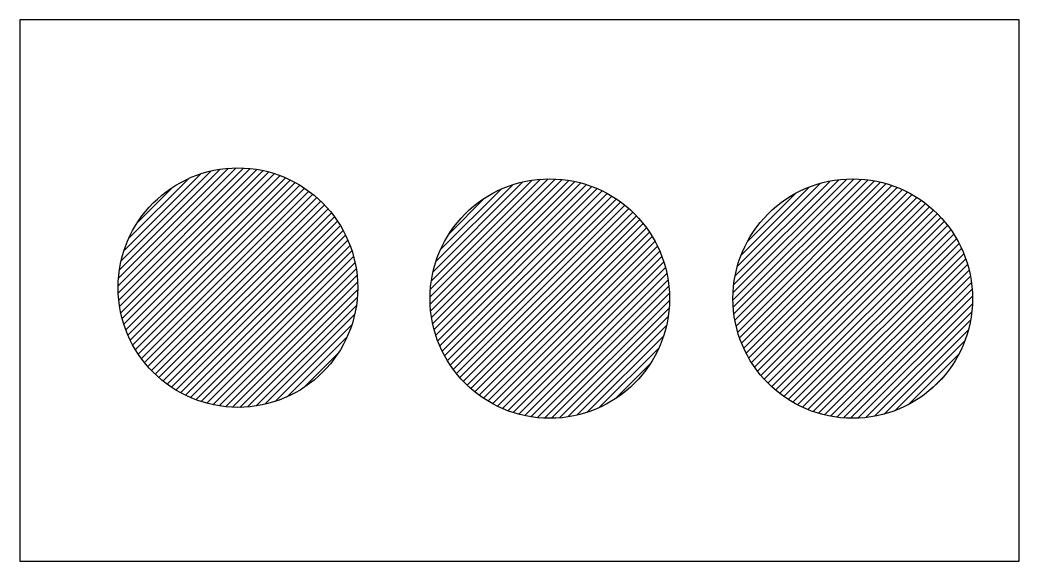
# Model space of a CAD drawing. Extents: x 1398460 to 1408037, y 380768 to 383968.
# Drawn here: x 1402018.67 to 1402042.65, y 382271.76 to 382284.75 of the extents above; entities that cross this region are included whole.
import ezdxf

# ---------------------------------------------------------------- set-up
doc = ezdxf.new("R2010")
doc.units = 0
doc.layers.add('Default', color=7, linetype='Continuous')
doc.layers.add('R_MOT', color=7, linetype='Continuous')

msp = doc.modelspace()

# ---------------------------------------------------------------- linework, layer by layer
at = {"layer": 'Default'}
for p, q in [((1402023.86, 382281.197), (1402021.027, 382278.364)), ((1402024.034, 382281.194), (1402021.029, 382278.19)), ((1402023.674, 382281.188), (1402021.035, 382278.549)), ((1402024.198, 382281.182), (1402021.042, 382278.025)), ((1402023.475, 382281.165), (1402021.058, 382278.749)), ((1402024.354, 382281.161), (1402021.062, 382277.869)), ((1402024.503, 382281.134), (1402021.09, 382277.72)), ((1402023.256, 382281.124), (1402021.1, 382278.967)), ((1402024.646, 382281.099), (1402021.124, 382277.578)), ((1402024.782, 382281.059), (1402021.165, 382277.441)), ((1402023.012, 382281.056), (1402021.167, 382279.212)), ((1402024.913, 382281.013), (1402021.21, 382277.31)), ((1402025.039, 382280.962), (1402021.261, 382277.184)), ((1402022.724, 382280.945), (1402021.278, 382279.5)), ((1402025.16, 382280.907), (1402021.317, 382277.063)), ((1402025.277, 382280.847), (1402021.377, 382276.947)), ((1402025.389, 382280.782), (1402021.442, 382276.834)), ((1402031.345, 382280.934), (1402028.512, 382278.101)), ((1402031.519, 382280.931), (1402028.514, 382277.927)), ((1402031.159, 382280.925), (1402028.52, 382278.286)), ((1402031.683, 382280.919), (1402028.527, 382277.762)), ((1402030.96, 382280.902), (1402028.543, 382278.486)), ((1402031.839, 382280.898), (1402028.547, 382277.606)), ((1402031.988, 382280.87), (1402028.575, 382277.457)), ((1402030.741, 382280.861), (1402028.585, 382278.704)), ((1402032.131, 382280.836), (1402028.61, 382277.315)), ((1402032.267, 382280.796), (1402028.65, 382277.178)), ((1402030.497, 382280.793), (1402028.652, 382278.949)), ((1402038.693, 382280.934), (1402035.782, 382278.022)), ((1402038.513, 382280.93), (1402035.785, 382278.203)), ((1402038.863, 382280.927), (1402035.789, 382277.853)), ((1402038.32, 382280.914), (1402035.801, 382278.395)), ((1402039.023, 382280.911), (1402035.805, 382277.692)), ((1402039.176, 382280.887), (1402035.829, 382277.539)), ((1402038.111, 382280.882), (1402035.834, 382278.605)), ((1402039.322, 382280.856), (1402035.86, 382277.393)), ((1402037.879, 382280.827), (1402035.888, 382278.836)), ((1402039.462, 382280.819), (1402035.897, 382277.253)), ((1402039.596, 382280.776), (1402035.939, 382277.119)), ((1402022.336, 382280.734), (1402021.49, 382279.888)), ((1402025.497, 382280.713), (1402021.51, 382276.726)), ((1402025.601, 382280.641), (1402021.583, 382276.622)), ((1402025.701, 382280.564), (1402021.66, 382276.522)), ((1402032.398, 382280.75), (1402028.695, 382277.047)), ((1402032.524, 382280.699), (1402028.746, 382276.921)), ((1402030.209, 382280.682), (1402028.763, 382279.236)), ((1402032.646, 382280.644), (1402028.802, 382276.8)), ((1402032.762, 382280.583), (1402028.862, 382276.683)), ((1402032.874, 382280.519), (1402028.927, 382276.571)), ((1402037.614, 382280.738), (1402035.977, 382279.102)), ((1402039.725, 382280.728), (1402035.987, 382276.991)), ((1402039.849, 382280.675), (1402036.04, 382276.867)), ((1402039.968, 382280.617), (1402036.098, 382276.748)), ((1402037.284, 382280.585), (1402036.13, 382279.431)), ((1402040.082, 382280.555), (1402036.16, 382276.633)), ((1402025.797, 382280.483), (1402021.74, 382276.426)), ((1402025.89, 382280.399), (1402021.825, 382276.334)), ((1402025.978, 382280.31), (1402021.913, 382276.246)), ((1402029.821, 382280.47), (1402028.975, 382279.625)), ((1402032.982, 382280.45), (1402028.995, 382276.463)), ((1402033.086, 382280.377), (1402029.068, 382276.359)), ((1402033.186, 382280.301), (1402029.145, 382276.259)), ((1402040.193, 382280.489), (1402036.226, 382276.523)), ((1402040.299, 382280.418), (1402036.297, 382276.416)), ((1402040.401, 382280.344), (1402036.372, 382276.314)), ((1402026.063, 382280.218), (1402022.006, 382276.161)), ((1402026.143, 382280.122), (1402022.102, 382276.08)), ((1402033.283, 382280.22), (1402029.226, 382276.163)), ((1402033.375, 382280.135), (1402029.31, 382276.071)), ((1402033.463, 382280.047), (1402029.399, 382275.982)), ((1402040.499, 382280.265), (1402036.45, 382276.216)), ((1402040.594, 382280.183), (1402036.532, 382276.122)), ((1402040.684, 382280.097), (1402036.619, 382276.031)), ((1402026.22, 382280.022), (1402022.202, 382276.004)), ((1402026.293, 382279.918), (1402022.306, 382275.931)), ((1402026.361, 382279.81), (1402022.414, 382275.862)), ((1402033.548, 382279.955), (1402029.491, 382275.898)), ((1402033.628, 382279.859), (1402029.587, 382275.817)), ((1402040.771, 382280.007), (1402036.709, 382275.944)), ((1402040.854, 382279.913), (1402036.803, 382275.862)), ((1402040.933, 382279.815), (1402036.901, 382275.783)), ((1402026.426, 382279.697), (1402022.526, 382275.798)), ((1402026.486, 382279.581), (1402022.643, 382275.738)), ((1402033.705, 382279.759), (1402029.687, 382275.74)), ((1402033.778, 382279.655), (1402029.791, 382275.668)), ((1402041.008, 382279.713), (1402037.002, 382275.708)), ((1402041.079, 382279.607), (1402037.108, 382275.637)), ((1402026.542, 382279.459), (1402022.764, 382275.682)), ((1402026.592, 382279.333), (1402022.89, 382275.631)), ((1402033.846, 382279.546), (1402029.899, 382275.599)), ((1402033.911, 382279.434), (1402030.011, 382275.534)), ((1402033.971, 382279.317), (1402030.128, 382275.474)), ((1402041.146, 382279.497), (1402037.218, 382275.57)), ((1402041.208, 382279.383), (1402037.332, 382275.507)), ((1402026.638, 382279.202), (1402023.021, 382275.586)), ((1402034.027, 382279.196), (1402030.249, 382275.419)), ((1402041.266, 382279.264), (1402037.451, 382275.449)), ((1402026.678, 382279.066), (1402023.158, 382275.545)), ((1402026.713, 382278.923), (1402023.3, 382275.511)), ((1402034.077, 382279.07), (1402030.375, 382275.368)), ((1402034.123, 382278.939), (1402030.506, 382275.322)), ((1402041.368, 382279.013), (1402037.703, 382275.347)), ((1402041.412, 382278.879), (1402037.836, 382275.304)), ((1402026.74, 382278.774), (1402023.449, 382275.483)), ((1402026.761, 382278.618), (1402023.606, 382275.463)), ((1402034.163, 382278.803), (1402030.643, 382275.282)), ((1402034.198, 382278.66), (1402030.785, 382275.248)), ((1402041.449, 382278.74), (1402037.975, 382275.266)), ((1402041.481, 382278.595), (1402038.121, 382275.235)), ((1402026.773, 382278.453), (1402023.77, 382275.451)), ((1402034.225, 382278.511), (1402030.934, 382275.22)), ((1402034.246, 382278.355), (1402031.091, 382275.2)), ((1402041.505, 382278.443), (1402038.273, 382275.21)), ((1402026.776, 382278.279), (1402023.944, 382275.448)), ((1402034.258, 382278.19), (1402031.255, 382275.187)), ((1402041.522, 382278.283), (1402038.432, 382275.193)), ((1402026.767, 382278.094), (1402024.13, 382275.457)), ((1402026.744, 382277.894), (1402024.33, 382275.48)), ((1402034.261, 382278.016), (1402031.429, 382275.185)), ((1402041.531, 382278.114), (1402038.601, 382275.185)), ((1402041.528, 382277.936), (1402038.78, 382275.187)), ((1402026.702, 382277.676), (1402024.548, 382275.521)), ((1402034.252, 382277.831), (1402031.615, 382275.193)), ((1402041.514, 382277.744), (1402038.971, 382275.202)), ((1402026.634, 382277.431), (1402024.793, 382275.589)), ((1402034.229, 382277.631), (1402031.815, 382275.216)), ((1402034.187, 382277.412), (1402032.033, 382275.258)), ((1402041.483, 382277.537), (1402039.179, 382275.232)), ((1402034.119, 382277.168), (1402032.278, 382275.326)), ((1402041.431, 382277.308), (1402039.407, 382275.284)), ((1402026.523, 382277.142), (1402025.081, 382275.701)), ((1402041.347, 382277.047), (1402039.668, 382275.368)), ((1402026.309, 382276.752), (1402025.471, 382275.914)), ((1402034.008, 382276.879), (1402032.566, 382275.438)), ((1402041.204, 382276.727), (1402039.988, 382275.512)), ((1402033.795, 382276.489), (1402032.956, 382275.651)), ((1402040.82, 382276.167), (1402040.549, 382275.895))]:
    msp.add_line(p, q, dxfattribs=at)
msp.add_lwpolyline([(1402018.67, 382284.749), (1402018.67, 382271.758), (1402042.647, 382271.758), (1402042.647, 382284.749)], close=True, dxfattribs=at)
for centre in [(1402023.901, 382278.322), (1402031.386, 382278.059), (1402038.656, 382278.059)]:
    msp.add_circle(centre, 2.875, dxfattribs=at)
at = {"layer": 'R_MOT'}
msp.add_line((1402037.578, 382275.394), (1402041.322, 382279.135), dxfattribs=at)

doc.saveas('drawing.dxf')
